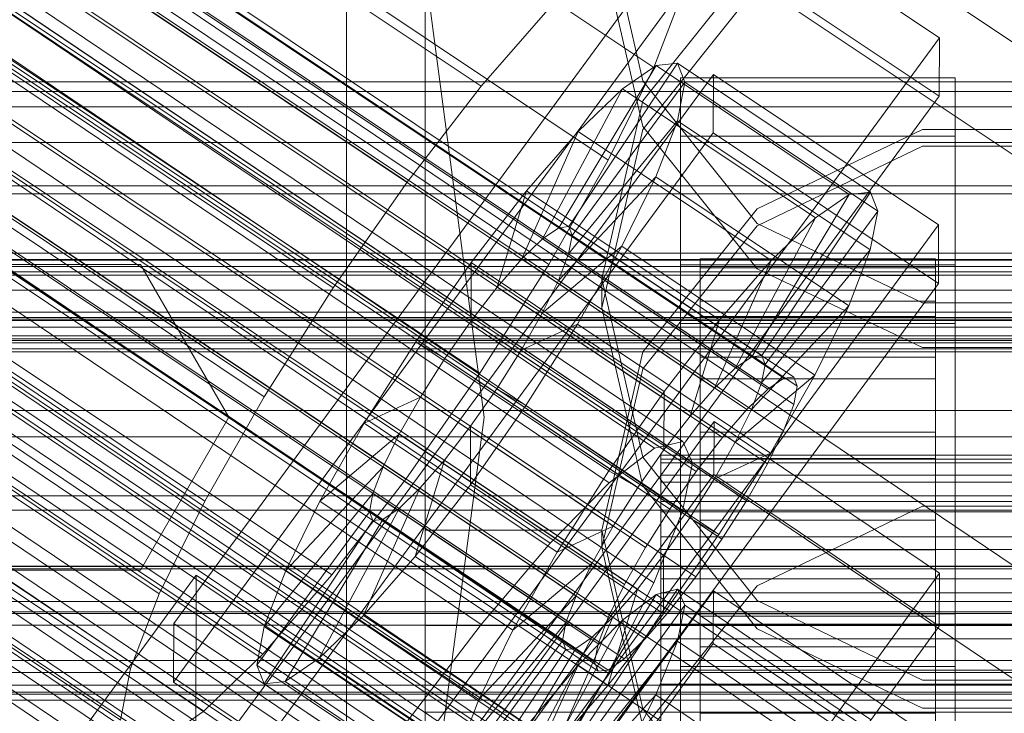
# Model space of a CAD drawing. Header units: millimetres. Extents: x -4738 to 65662, y -68080 to 6847.
# Tile 259 of 656: x -181 to -130, y -34265 to -34230. Entities that reach past the tile are written whole.
import ezdxf

# ---------------------------------------------------------------- set-up
doc = ezdxf.new("R2010")
doc.units = ezdxf.units.MM
for name, color, linetype, lineweight in [('COTAS_O', 1, 'Continuous', 0), ('COTAS_P', 1, 'Continuous', 0), ('frontal_briquetadora', 7, 'Continuous', 0), ('frontal_C01', 7, 'Continuous', 0), ('frontal_C02', 7, 'Continuous', 0), ('frontal_C03', 7, 'Continuous', 0), ('frontal_mezcladora', 7, 'Continuous', 0), ('frontal_secador', 7, 'Continuous', 0)]:
    doc.layers.add(name, color=color, linetype=linetype, lineweight=lineweight)
doc.dimstyles.new('R19_100', dxfattribs={"dimtxt": 250, "dimasz": 150, "dimexe": 150, "dimexo": 80, "dimgap": 100, "dimtad": 1, "dimtih": 1, "dimtoh": 1, "dimdsep": 46, "dimcen": 0.09, "dimadec": 0, "dimazin": 0, "dimtfac": 1, "dimtdec": 4, "dimtofl": 0, "dimtmove": 0, "dimatfit": 3, "dimfxl": 1, "dimtolj": 1, "dimtzin": 0, "dimarcsym": 0})

# ---------------------------------------------------------------- blocks, each defined once
blk = doc.blocks.new('DIM_R31_48')
at = {"layer": 'COTAS_O'}
for p, q in [((-1725, -33700), (-1575, -33655)), ((1725, -33700), (1575, -33655)), ((-1725, -34400), (-1725, -33700)), ((-1725, -33700), (1725, -33700)), ((-1725, -33700), (-1575, -33745)), ((1725, -33700), (1575, -33745)), ((1725, -34400), (1725, -33700))]:
    blk.add_line(p, q, dxfattribs=at)
blk.add_text('3450 O', height=250, dxfattribs=at).set_placement((0, -33600))
blk = doc.blocks.new('DIM_R31_49')
at = {"layer": 'COTAS_P'}
for p, q in [((-150, -32300), (550, -32300)), ((550, -32300), (505, -32450)), ((550, -34900), (550, -32300)), ((550, -32300), (595, -32450)), ((550, -34900), (505, -34750)), ((550, -34900), (595, -34750)), ((-150, -34900), (550, -34900))]:
    blk.add_line(p, q, dxfattribs=at)
blk.add_text('2600 P', height=250, rotation=90, dxfattribs=at).set_placement((450, -33600))
blk = doc.blocks.new('DIM_R31_51')
at = {"layer": 'COTAS_O'}
for p, q in [((-650, -33700), (50, -33700)), ((50, -33700), (5, -33850)), ((50, -34900), (50, -33700)), ((50, -33700), (95, -33850)), ((50, -34900), (5, -34750)), ((50, -34900), (95, -34750)), ((-650, -34900), (50, -34900))]:
    blk.add_line(p, q, dxfattribs=at)
blk.add_text('1200 O', height=250, rotation=90, dxfattribs=at).set_placement((-50, -34300))
blk = doc.blocks.new('DIM_R31_52')
at = {"layer": 'COTAS_O'}
for p, q in [((-650, -34200), (-500, -34155)), ((650, -34200), (500, -34155)), ((-650, -34900), (-650, -34200)), ((-650, -34200), (650, -34200)), ((-650, -34200), (-500, -34245)), ((650, -34200), (500, -34245)), ((650, -34900), (650, -34200))]:
    blk.add_line(p, q, dxfattribs=at)
blk.add_text('1300 O', height=250, dxfattribs=at).set_placement((0, -34100))

msp = doc.modelspace()

# ---------------------------------------------------------------- linework, layer by layer
at = {"layer": 'frontal_briquetadora'}
for p, q in [((-164, -34275), (-164, -34100)), ((-160, -34275), (-160, -34100)), ((-160, -34230.777), (-160, -34213.121)), ((-160, -34230.795), (-160, -34213.146)), ((-160, -34214.834), (-160, -34231.817)), ((-160, -34214.989), (-160, -34234.699)), ((-160, -34235.317), (-160, -34215.602)), ((-160, -34235.935), (-160, -34216.216)), ((-160, -34236.554), (-160, -34218.511)), ((-160, -34236.567), (-160, -34218.531)), ((-160, -34236.349), (-160, -34218.887)), ((-160, -34222.139), (-160, -34232.599)), ((-160, -34240.974), (-160, -34223.076)), ((-160, -34224.036), (-160, -34242.423)), ((-160, -34224.051), (-160, -34242.431)), ((-148.92, -34232.849), (-151, -34223.801)), ((-151, -34226.151), (-148.92, -34235.184)), ((-148.92, -34233.872), (-143.094, -34226.61)), ((-143.093, -34228.052), (-148.92, -34235.335)), ((-160, -34243.579), (-160, -34229.476)), ((-160, -34233.425), (-160, -34230)), ((-160, -34249.516), (-160, -34230.777)), ((-160, -34249.527), (-160, -34230.795)), ((-160, -34231.817), (-160, -34250.459)), ((-160, -34232.599), (-160, -34247.659)), ((-143.094, -34240.124), (-148.92, -34232.849)), ((-160, -34243.18), (-160, -34233.425)), ((-151, -34242.945), (-148.92, -34233.872)), ((-160, -34234.699), (-160, -34254.513)), ((-160, -34255.133), (-160, -34235.317)), ((-148.92, -34235.335), (-151, -34244.416)), ((-148.92, -34235.184), (-143.093, -34242.429)), ((-134.674, -34235.331), (-143.094, -34239.371)), ((-125.326, -34235.331), (-134.674, -34235.331)), ((-160, -34255.753), (-160, -34235.935)), ((-160, -34255.296), (-160, -34236.349)), ((-160, -34255.539), (-160, -34236.554)), ((-160, -34255.545), (-160, -34236.567)), ((-143.093, -34240.238), (-134.673, -34236.188)), ((-134.673, -34236.188), (-125.327, -34236.188)), ((-143.094, -34239.371), (-148.92, -34246.657)), ((-148.92, -34247.536), (-143.093, -34240.238)), ((-134.674, -34244.169), (-143.094, -34240.124)), ((-160, -34260.18), (-160, -34240.974)), ((-160, -34244.812), (-160, -34242.235)), ((-160, -34242.235), (-160, -34246.502)), ((-160, -34242.423), (-160, -34261.608)), ((-160, -34242.431), (-160, -34261.61)), ((-143.093, -34242.429), (-134.673, -34246.449)), ((-148.92, -34252.035), (-151, -34242.945)), ((-151, -34244.416), (-151, -34242.945)), ((-160, -34257.779), (-160, -34243.18)), ((-160, -34260.611), (-160, -34243.579)), ((-151, -34244.416), (-148.92, -34253.497)), ((-125.326, -34244.169), (-134.674, -34244.169)), ((-160, -34253.838), (-160, -34244.812)), ((-160, -34246.502), (-160, -34256.961)), ((-134.673, -34246.449), (-125.327, -34246.449)), ((-148.92, -34246.657), (-151, -34255.753)), ((-151, -34256.636), (-148.92, -34247.536)), ((-160, -34247.659), (-160, -34265.027)), ((-160, -34268.879), (-160, -34249.516)), ((-160, -34268.884), (-160, -34249.527)), ((-160, -34250.459), (-160, -34270.044)), ((-143.094, -34259.336), (-148.92, -34252.035)), ((-148.92, -34253.497), (-143.093, -34260.779)), ((-160, -34267.941), (-160, -34253.838)), ((-160, -34254.513), (-160, -34274.379)), ((-134.674, -34254.527), (-143.094, -34258.582)), ((-125.326, -34254.527), (-134.674, -34254.527)), ((-160, -34275), (-160, -34255.133)), ((-160, -34275), (-160, -34255.296)), ((-160, -34275), (-160, -34255.545)), ((-151, -34255.753), (-160, -34255.753)), ((-160, -34275.621), (-160, -34255.753)), ((-151, -34256.636), (-151, -34255.753)), ((-151, -34255.753), (-148.92, -34264.86)), ((-148.92, -34265.737), (-151, -34256.636)), ((-160, -34256.961), (-160, -34272.021)), ((-160, -34275), (-160, -34257.779)), ((-143.094, -34258.582), (-148.92, -34265.888)), ((-134.674, -34263.393), (-143.094, -34259.336)), ((-160, -34279.956), (-160, -34260.18)), ((-160, -34260.611), (200, -34260.611)), ((-160, -34277.979), (-160, -34260.611)), ((-143.093, -34260.779), (-134.673, -34264.821)), ((-160, -34261.61), (-160, -34281.116)), ((-125.326, -34263.393), (-134.674, -34263.393)), ((-160, -34265.027), (200, -34265.027)), ((-160, -34265.027), (-160, -34282.059)), ((-148.92, -34264.86), (-143.094, -34272.168)), ((-134.673, -34264.821), (-125.327, -34264.821))]:
    msp.add_line(p, q, dxfattribs=at)
at = {"layer": 'frontal_C01'}
for p, q in [((-332.629, -34127.246), (-148.32, -34251.581)), ((-331.181, -34126.897), (-146.872, -34251.231)), ((-330.692, -34127.987), (-146.383, -34252.321)), ((-334.938, -34129.011), (-150.629, -34253.346)), ((-355.53, -34130.711), (-141.731, -34274.939)), ((-355.017, -34130.587), (-141.218, -34274.815)), ((-331.197, -34130.442), (-146.887, -34254.776)), ((-354.844, -34130.973), (-141.045, -34275.202)), ((-356.348, -34131.336), (-142.549, -34275.565)), ((-355.022, -34131.843), (-141.224, -34276.072)), ((-337.95, -34132.071), (-153.641, -34256.406)), ((-357.415, -34132.421), (-143.617, -34276.649)), ((-355.541, -34133.138), (-141.742, -34277.366)), ((-358.659, -34133.89), (-144.861, -34278.119)), ((-332.659, -34134.094), (-148.35, -34258.429)), ((-356.363, -34134.768), (-142.565, -34278.996)), ((-146.196, -34279.873), (-359.995, -34135.645)), ((-341.461, -34136.219), (-157.152, -34260.553)), ((-357.434, -34136.624), (-143.635, -34280.852)), ((-361.332, -34137.564), (-147.533, -34281.793)), ((-358.68, -34138.578), (-144.881, -34282.806)), ((-334.981, -34138.696), (-150.672, -34263.031)), ((-362.578, -34139.518), (-148.779, -34283.747)), ((-360.017, -34140.498), (-146.218, -34284.726)), ((-160.922, -34265.504), (-345.231, -34141.17)), ((-363.648, -34141.374), (-149.85, -34285.602)), ((-361.352, -34142.252), (-147.554, -34286.48)), ((-338.003, -34143.933), (-153.694, -34268.268)), ((-349.002, -34146.587), (-164.693, -34270.922)), ((-341.52, -34149.448), (-157.211, -34273.783)), ((-130, -34257.579), (-228.298, -34191.267)), ((-228.298, -34197.047), (-130, -34263.359)), ((-311.15, -34232.906), (311.15, -34232.906)), ((-311.15, -34233.399), (311.15, -34233.399)), ((-311.15, -34238.212), (311.15, -34238.212)), ((-311.15, -34238.614), (311.15, -34238.614)), ((-311.15, -34242.307), (311.15, -34242.307)), ((-311.15, -34242.591), (311.15, -34242.591)), ((-311.15, -34244.913), (311.15, -34244.913)), ((-311.15, -34245.06), (311.15, -34245.06)), ((-311.15, -34245.852), (311.15, -34245.852)), ((-172.809, -34288.064), (-145.277, -34250.21)), ((-145.289, -34252.906), (-145.277, -34250.21)), ((-145.277, -34250.21), (-133.809, -34257.946)), ((-150.629, -34253.346), (-148.32, -34251.581)), ((-148.32, -34251.581), (-146.872, -34251.231)), ((-146.872, -34251.231), (-146.383, -34252.321)), ((-146.383, -34252.321), (-146.887, -34254.776)), ((-145.289, -34252.906), (-172.821, -34290.76)), ((-133.821, -34260.642), (-145.289, -34252.906)), ((-153.641, -34256.406), (-150.629, -34253.346)), ((-146.887, -34254.776), (-148.35, -34258.429)), ((-157.152, -34260.553), (-153.641, -34256.406)), ((-133.809, -34257.946), (-161.341, -34295.801)), ((-133.809, -34257.946), (-133.821, -34260.642)), ((-148.35, -34258.429), (-150.672, -34263.031)), ((-172.847, -34296.692), (-145.315, -34258.838)), ((-153.199, -34267.203), (-148.226, -34259.025)), ((-152.686, -34267.079), (-147.143, -34258.764)), ((-148.226, -34259.025), (-149.953, -34260.345)), ((-147.143, -34258.764), (-148.226, -34259.025)), ((-148.226, -34259.025), (-138.396, -34265.656)), ((-147.143, -34258.764), (-137.313, -34265.395)), ((-146.777, -34259.579), (-147.143, -34258.764)), ((-145.327, -34261.534), (-145.315, -34258.838)), ((-145.315, -34258.838), (-133.847, -34266.574)), ((-152.513, -34267.465), (-146.777, -34259.579)), ((-147.155, -34261.415), (-146.777, -34259.579)), ((-146.777, -34259.579), (-136.948, -34266.21)), ((-147, -34262.704), (-147, -34260.008)), ((-147, -34260.008), (-133, -34260.008)), ((-147, -34306.231), (-147, -34260.008)), ((-133, -34260.008), (-133, -34262.704)), ((-133, -34260.008), (-133, -34306.231)), ((-161.353, -34298.497), (-133.821, -34260.642)), ((-160.922, -34265.504), (-157.152, -34260.553)), ((-154.017, -34267.828), (-149.953, -34260.345)), ((-149.953, -34260.345), (-152.207, -34262.635)), ((-149.953, -34260.345), (-140.123, -34266.977)), ((-145.327, -34261.534), (-172.859, -34299.388)), ((-152.692, -34268.335), (-147.155, -34261.415)), ((-148.249, -34264.148), (-147.155, -34261.415)), ((-147.155, -34261.415), (-137.325, -34268.047)), ((-133.859, -34269.27), (-145.327, -34261.534)), ((-155.085, -34268.913), (-152.207, -34262.635)), ((-152.207, -34262.635), (-154.833, -34265.737)), ((-152.207, -34262.635), (-142.377, -34269.266)), ((-150.672, -34263.031), (-153.694, -34268.268)), ((-133, -34262.704), (-147, -34262.704)), ((-147, -34262.704), (-147, -34308.927)), ((-133, -34308.927), (-133, -34262.704)), ((-153.21, -34269.629), (-148.249, -34264.148)), ((-149.985, -34267.59), (-148.249, -34264.148)), ((-148.249, -34264.148), (-138.419, -34270.779))]:
    msp.add_line(p, q, dxfattribs=at)
at = {"layer": 'frontal_C02'}
for p, q in [((-355.53, -34105.034), (-141.731, -34248.009)), ((-355.017, -34104.978), (-141.218, -34247.953)), ((-356.348, -34105.596), (-142.549, -34248.572)), ((-354.844, -34105.432), (-141.045, -34248.408)), ((-357.415, -34106.627), (-143.617, -34249.602)), ((-355.022, -34106.366), (-141.224, -34249.342)), ((-358.659, -34108.056), (-144.861, -34251.031)), ((-355.541, -34107.716), (-141.742, -34250.692)), ((-332.659, -34108.918), (-148.35, -34232.173)), ((-356.363, -34109.39), (-142.565, -34252.365)), ((-146.196, -34252.761), (-359.995, -34109.785)), ((-341.461, -34109.877), (-157.152, -34233.131)), ((-361.332, -34111.698), (-147.533, -34254.673)), ((-357.434, -34111.273), (-143.635, -34254.249)), ((-362.578, -34113.663), (-148.779, -34256.638)), ((-358.68, -34113.238), (-144.881, -34256.213)), ((-334.981, -34113.641), (-150.672, -34236.896)), ((-360.017, -34115.15), (-146.218, -34258.126)), ((-160.922, -34238.012), (-345.231, -34114.758)), ((-363.648, -34115.546), (-149.85, -34258.521)), ((-364.471, -34117.22), (-150.672, -34260.195)), ((-361.352, -34116.88), (-147.554, -34259.855)), ((-364.989, -34118.569), (-151.191, -34261.545)), ((-362.596, -34118.309), (-148.798, -34261.284)), ((-338.003, -34118.957), (-153.694, -34242.211)), ((-365.168, -34119.503), (-151.369, -34262.479)), ((-363.664, -34119.339), (-149.865, -34262.315)), ((-364.995, -34119.958), (-151.196, -34262.933)), ((-364.482, -34119.902), (-150.683, -34262.877)), ((-349.002, -34120.155), (-164.693, -34243.409)), ((-341.52, -34124.502), (-157.211, -34247.756)), ((-352.519, -34125.7), (-168.21, -34248.954)), ((-345.291, -34129.899), (-160.982, -34253.153)), ((-355.541, -34131.015), (-171.232, -34254.27)), ((-349.061, -34134.78), (-164.752, -34258.034)), ((-357.863, -34135.738), (-173.554, -34258.993)), ((-352.572, -34138.812), (-168.263, -34262.067)), ((-359.326, -34139.548), (-175.016, -34262.802)), ((-355.584, -34141.721), (-171.275, -34264.976)), ((-359.83, -34142.184), (-175.521, -34265.438)), ((-357.893, -34143.309), (-173.584, -34266.564)), ((-359.341, -34143.467), (-175.032, -34266.721)), ((-130, -34230.937), (-228.298, -34165.201)), ((-228.298, -34170.932), (-130, -34236.667)), ((-172.809, -34260.51), (-145.277, -34222.988)), ((-145.277, -34222.988), (-133.809, -34230.657)), ((-145.289, -34225.968), (-172.821, -34263.491)), ((-133.821, -34233.637), (-145.289, -34225.968)), ((-146.887, -34228.363), (-148.35, -34232.173)), ((-157.152, -34233.131), (-153.641, -34229.099)), ((-133.809, -34230.657), (-161.341, -34268.179)), ((-133.809, -34230.657), (-133.821, -34233.637)), ((-153.199, -34240.34), (-148.226, -34232.08)), ((-152.686, -34240.284), (-147.143, -34231.962)), ((-148.226, -34232.08), (-149.953, -34233.267)), ((-147.143, -34231.962), (-148.226, -34232.08)), ((-148.226, -34232.08), (-138.396, -34238.653)), ((-147.143, -34231.962), (-137.313, -34238.535)), ((-146.777, -34232.921), (-147.143, -34231.962)), ((-172.847, -34270.048), (-145.315, -34232.525)), ((-148.35, -34232.173), (-150.672, -34236.896)), ((-145.327, -34235.506), (-145.315, -34232.525)), ((-145.315, -34232.525), (-133.847, -34240.194)), ((-152.513, -34240.739), (-146.777, -34232.921)), ((-147.155, -34234.893), (-146.777, -34232.921)), ((-147, -34235.68), (-147, -34232.699)), ((-147, -34232.699), (-133, -34232.699)), ((-147, -34278.518), (-147, -34232.699)), ((-146.777, -34232.921), (-136.948, -34239.495)), ((-133, -34232.699), (-133, -34235.68)), ((-133, -34232.699), (-133, -34278.518)), ((-160.922, -34238.012), (-157.152, -34233.131)), ((-154.017, -34240.902), (-149.953, -34233.267)), ((-149.953, -34233.267), (-152.207, -34235.443)), ((-149.953, -34233.267), (-140.123, -34239.841)), ((-161.353, -34271.16), (-133.821, -34233.637)), ((-450, -34234.172), (450, -34234.172)), ((-152.692, -34241.673), (-147.155, -34234.893)), ((-148.249, -34237.743), (-147.155, -34234.893)), ((-147.155, -34234.893), (-137.325, -34241.467)), ((-145.327, -34235.506), (-172.859, -34273.028)), ((-155.085, -34241.933), (-152.207, -34235.443)), ((-152.207, -34235.443), (-154.833, -34238.46)), ((-152.207, -34235.443), (-142.377, -34242.017)), ((-133.859, -34243.175), (-145.327, -34235.506)), ((-133, -34235.68), (-147, -34235.68)), ((-147, -34235.68), (-147, -34281.498)), ((-133, -34281.498), (-133, -34235.68)), ((-150.672, -34236.896), (-153.694, -34242.211)), ((-164.693, -34243.409), (-160.922, -34238.012)), ((-153.21, -34243.022), (-148.249, -34237.743)), ((-149.985, -34241.276), (-148.249, -34237.743)), ((-148.249, -34237.743), (-138.419, -34244.316)), ((-154.833, -34238.46), (-157.653, -34242.111)), ((-156.329, -34243.362), (-154.833, -34238.46)), ((-154.833, -34238.46), (-145.003, -34245.033)), ((-137.313, -34238.535), (-142.856, -34246.858)), ((-138.396, -34238.653), (-137.313, -34238.535)), ((-137.313, -34238.535), (-136.948, -34239.495)), ((-138.396, -34238.653), (-143.369, -34246.913)), ((-140.123, -34239.841), (-138.396, -34238.653)), ((-136.948, -34239.495), (-142.683, -34247.312)), ((-136.948, -34239.495), (-137.325, -34241.467)), ((-140.123, -34239.841), (-144.188, -34247.476)), ((-142.377, -34242.017), (-140.123, -34239.841)), ((-133.847, -34240.194), (-161.379, -34277.717)), ((-154.017, -34240.902), (-153.199, -34240.34)), ((-153.199, -34240.34), (-152.686, -34240.284)), ((-143.369, -34246.913), (-153.199, -34240.34)), ((-142.856, -34246.858), (-152.686, -34240.284)), ((-152.686, -34240.284), (-152.513, -34240.739)), ((-133.847, -34240.194), (-133.859, -34243.175)), ((-155.085, -34241.933), (-154.017, -34240.902)), ((-144.188, -34247.476), (-154.017, -34240.902)), ((-152.513, -34240.739), (-152.692, -34241.673)), ((-142.683, -34247.312), (-152.513, -34240.739)), ((-154.033, -34244.696), (-149.985, -34241.276)), ((-152.246, -34245.252), (-149.985, -34241.276)), ((-149.985, -34241.276), (-140.156, -34247.85)), ((-137.325, -34241.467), (-142.862, -34248.246)), ((-137.325, -34241.467), (-138.419, -34244.316)), ((-157.653, -34242.111), (-160.474, -34246.148)), ((-157.653, -34242.111), (-157.665, -34245.092)), ((-147.823, -34248.685), (-157.653, -34242.111)), ((-156.329, -34243.362), (-155.085, -34241.933)), ((-145.255, -34248.507), (-155.085, -34241.933)), ((-152.692, -34241.673), (-153.21, -34243.022)), ((-142.862, -34248.246), (-152.692, -34241.673)), ((-146, -34251.921), (-146, -34241.929)), ((-146, -34241.929), (-146, -34242.375)), ((-146, -34241.929), (-134, -34241.929)), ((-146, -34242.777), (-146, -34241.929)), ((-142.377, -34242.017), (-145.255, -34248.507)), ((-145.003, -34245.033), (-142.377, -34242.017)), ((-134, -34242.375), (-134, -34241.929)), ((-134, -34241.929), (-134, -34251.921)), ((-134, -34241.929), (-134, -34242.777)), ((-153.694, -34242.211), (-157.211, -34247.756)), ((-147, -34245.217), (-147, -34242.237)), ((-147, -34242.237), (-133, -34242.237)), ((-147, -34288.055), (-147, -34242.237)), ((-146, -34252.132), (-146, -34242.375)), ((-146, -34242.375), (-146, -34244.084)), ((-146, -34242.375), (-134, -34242.375)), ((-134, -34244.084), (-134, -34242.375)), ((-134, -34242.375), (-134, -34252.132)), ((-133, -34242.237), (-133, -34245.217)), ((-133, -34242.237), (-133, -34288.055)), ((-559, -34242.761), (559, -34242.761)), ((-153.21, -34243.022), (-154.033, -34244.696)), ((-143.38, -34249.596), (-153.21, -34243.022)), ((-146, -34252.322), (-146, -34242.777)), ((-146, -34242.777), (-134, -34242.777)), ((-146, -34244.86), (-146, -34242.777)), ((-134, -34242.777), (-134, -34252.322)), ((-134, -34242.777), (-134, -34244.86)), ((-168.21, -34248.954), (-164.693, -34243.409)), ((-161.391, -34280.697), (-133.859, -34243.175)), ((-157.665, -34245.092), (-156.329, -34243.362)), ((-146.499, -34249.936), (-156.329, -34243.362)), ((-146, -34252.942), (-146, -34244.084)), ((-146, -34244.084), (-146, -34246.941)), ((-146, -34244.084), (-134, -34244.084)), ((-134, -34246.941), (-134, -34244.084)), ((-134, -34244.084), (-134, -34252.942)), ((-138.419, -34244.316), (-143.38, -34249.596)), ((-138.419, -34244.316), (-140.156, -34247.85)), ((-159.001, -34247.004), (-157.665, -34245.092)), ((-157.665, -34245.092), (-147.835, -34251.665)), ((-154.033, -34244.696), (-155.103, -34246.579)), ((-144.203, -34251.27), (-154.033, -34244.696)), ((-147.823, -34248.685), (-145.003, -34245.033)), ((-145.003, -34245.033), (-146.499, -34249.936)), ((-146, -34253.309), (-146, -34244.86)), ((-146, -34244.86), (-134, -34244.86)), ((-146, -34248.038), (-146, -34244.86)), ((-134, -34244.86), (-134, -34253.309)), ((-134, -34244.86), (-134, -34248.038)), ((-155.103, -34246.579), (-152.246, -34245.252)), ((-154.877, -34249.4), (-152.246, -34245.252)), ((-152.246, -34245.252), (-142.416, -34251.826)), ((-133, -34245.217), (-147, -34245.217)), ((-147, -34245.217), (-147, -34291.036)), ((-133, -34291.036), (-133, -34245.217)), ((450, -34246.094), (-450, -34246.094)), ((-160.474, -34246.148), (-163.105, -34250.296)), ((-159.001, -34247.004), (-160.474, -34246.148)), ((-160.474, -34246.148), (-150.644, -34252.722)), ((-155.103, -34246.579), (-156.35, -34248.544)), ((-145.274, -34253.153), (-155.103, -34246.579)), ((-160.247, -34248.969), (-159.001, -34247.004)), ((-149.171, -34253.577), (-159.001, -34247.004)), ((-146, -34254.294), (-146, -34246.941)), ((-146, -34246.941), (-146, -34250.749)), ((-146, -34246.941), (-134, -34246.941)), ((-143.369, -34246.913), (-144.188, -34247.476)), ((-142.856, -34246.858), (-143.369, -34246.913)), ((-142.683, -34247.312), (-142.856, -34246.858)), ((-134, -34250.749), (-134, -34246.941)), ((-134, -34246.941), (-134, -34254.294)), ((-144.188, -34247.476), (-145.255, -34248.507)), ((-142.862, -34248.246), (-142.683, -34247.312)), ((-157.211, -34247.756), (-160.982, -34253.153)), ((-146, -34254.814), (-146, -34248.038)), ((-146, -34248.038), (-134, -34248.038)), ((-146, -34252.093), (-146, -34248.038)), ((-140.156, -34247.85), (-144.203, -34251.27)), ((-142.549, -34248.572), (-141.731, -34248.009)), ((-140.156, -34247.85), (-142.416, -34251.826)), ((-141.731, -34248.009), (-141.218, -34247.953)), ((-141.218, -34247.953), (-141.045, -34248.408)), ((-134, -34248.038), (-134, -34254.814)), ((-134, -34248.038), (-134, -34252.093)), ((-156.35, -34248.544), (-157.686, -34250.456)), ((-156.35, -34248.544), (-154.877, -34249.4)), ((-146.52, -34255.118), (-156.35, -34248.544)), ((-145.255, -34248.507), (-146.499, -34249.936)), ((-143.617, -34249.602), (-142.549, -34248.572)), ((-143.38, -34249.596), (-142.862, -34248.246)), ((-141.045, -34248.408), (-141.224, -34249.342)), ((-171.232, -34254.27), (-168.21, -34248.954)), ((-160.247, -34248.969), (-163.105, -34250.296)), ((-161.318, -34250.852), (-160.247, -34248.969)), ((-150.417, -34255.542), (-160.247, -34248.969)), ((-150.644, -34252.722), (-147.823, -34248.685)), ((-147.835, -34251.665), (-147.823, -34248.685)), ((-157.698, -34253.437), (-154.877, -34249.4)), ((-154.877, -34249.4), (-145.047, -34255.973)), ((-144.861, -34251.031), (-143.617, -34249.602)), ((-144.203, -34251.27), (-143.38, -34249.596)), ((-141.224, -34249.342), (-141.742, -34250.692)), ((-146.499, -34249.936), (-147.835, -34251.665)), ((-163.105, -34250.296), (-165.365, -34254.272)), ((-163.105, -34250.296), (-153.275, -34256.87)), ((-157.686, -34250.456), (-159.022, -34252.186)), ((-157.686, -34250.456), (-157.698, -34253.437)), ((-147.856, -34257.03), (-157.686, -34250.456)), ((-161.318, -34250.852), (-165.365, -34254.272)), ((-162.14, -34252.526), (-161.318, -34250.852)), ((-151.488, -34257.426), (-161.318, -34250.852)), ((-146.196, -34252.761), (-144.861, -34251.031)), ((-146, -34256.098), (-146, -34250.749)), ((-146, -34250.749), (-146, -34255.25)), ((-146, -34250.749), (-134, -34250.749)), ((-141.742, -34250.692), (-142.565, -34252.365)), ((-134, -34255.25), (-134, -34250.749)), ((-134, -34250.749), (-134, -34256.098)), ((-145.274, -34253.153), (-144.203, -34251.27)), ((-147.835, -34251.665), (-149.171, -34253.577)), ((-148, -34252.322), (-148, -34251.921)), ((-148, -34251.921), (-148, -34252.132)), ((-148, -34251.921), (148, -34251.921)), ((-148, -34252.132), (-148, -34252.942)), ((-148, -34252.132), (148, -34252.132)), ((-146, -34252.132), (-146, -34251.921)), ((-134, -34251.921), (-146, -34251.921)), ((-146, -34251.921), (-146, -34252.322)), ((-146, -34256.735), (-146, -34252.093)), ((-146, -34252.093), (-134, -34252.093)), ((-146, -34256.749), (-146, -34252.093)), ((-146, -34252.942), (-146, -34252.132)), ((-134, -34252.132), (-146, -34252.132)), ((-142.416, -34251.826), (-145.274, -34253.153)), ((-142.416, -34251.826), (-145.047, -34255.973)), ((-134, -34251.921), (-134, -34252.132)), ((-134, -34252.322), (-134, -34251.921)), ((-134, -34252.093), (-134, -34256.735)), ((-134, -34252.093), (-134, -34256.749)), ((-134, -34252.132), (-134, -34252.942)), ((-162.14, -34252.526), (-167.102, -34257.805)), ((-162.659, -34253.875), (-162.14, -34252.526)), ((-152.311, -34259.099), (-162.14, -34252.526)), ((-159.022, -34252.186), (-160.518, -34257.088)), ((-159.022, -34252.186), (-160.266, -34253.615)), ((-149.192, -34258.76), (-159.022, -34252.186)), ((-148, -34253.309), (-148, -34252.322)), ((-148, -34252.322), (148, -34252.322)), ((-134, -34252.322), (-146, -34252.322)), ((-146, -34252.322), (-146, -34253.309)), ((-142.565, -34252.365), (-143.635, -34254.249)), ((-134, -34253.309), (-134, -34252.322)), ((-160.982, -34253.153), (-164.752, -34258.034)), ((-153.275, -34256.87), (-150.644, -34252.722)), ((-150.644, -34252.722), (-149.171, -34253.577)), ((-148, -34252.942), (-148, -34254.294)), ((-148, -34252.942), (148, -34252.942)), ((-147.533, -34254.673), (-146.196, -34252.761)), ((-146.52, -34255.118), (-145.274, -34253.153)), ((-146, -34254.294), (-146, -34252.942)), ((-134, -34252.942), (-146, -34252.942)), ((-134, -34252.942), (-134, -34254.294)), ((-160.266, -34253.615), (-163.144, -34260.105)), ((-160.266, -34253.615), (-161.333, -34254.646)), ((-160.518, -34257.088), (-157.698, -34253.437)), ((-150.436, -34260.188), (-160.266, -34253.615)), ((-157.698, -34253.437), (-147.868, -34260.011)), ((-149.171, -34253.577), (-150.417, -34255.542)), ((-148, -34254.814), (-148, -34253.309)), ((-148, -34253.309), (148, -34253.309)), ((-134, -34253.309), (-146, -34253.309)), ((-146, -34253.309), (-146, -34254.814)), ((-134, -34254.814), (-134, -34253.309)), ((-162.659, -34253.875), (-168.196, -34260.655)), ((-162.837, -34254.809), (-162.659, -34253.875)), ((-152.829, -34260.449), (-162.659, -34253.875)), ((-173.554, -34258.993), (-171.232, -34254.27)), ((-165.365, -34254.272), (-167.102, -34257.805)), ((-161.333, -34254.646), (-165.397, -34262.281)), ((-165.365, -34254.272), (-155.535, -34260.846)), ((-161.333, -34254.646), (-162.151, -34255.208)), ((-151.503, -34261.219), (-161.333, -34254.646)), ((-148, -34254.294), (-148, -34256.098)), ((-148, -34254.294), (148, -34254.294)), ((-146, -34256.098), (-146, -34254.294)), ((-134, -34254.294), (-146, -34254.294)), ((-143.635, -34254.249), (-144.881, -34256.213)), ((-134, -34254.294), (-134, -34256.098)), ((-162.837, -34254.809), (-168.573, -34262.627)), ((-162.664, -34255.264), (-162.837, -34254.809)), ((-153.008, -34261.383), (-162.837, -34254.809)), ((-148.779, -34256.638), (-147.533, -34254.673)), ((-148, -34256.735), (-148, -34254.814)), ((-148, -34254.814), (148, -34254.814)), ((-147.856, -34257.03), (-146.52, -34255.118)), ((-145.047, -34255.973), (-146.52, -34255.118)), ((-134, -34254.814), (-146, -34254.814)), ((-146, -34254.814), (-146, -34256.735)), ((-134, -34256.735), (-134, -34254.814)), ((-162.664, -34255.264), (-168.208, -34263.586)), ((-162.151, -34255.208), (-167.125, -34263.468)), ((-162.151, -34255.208), (-162.664, -34255.264)), ((-152.835, -34261.838), (-162.664, -34255.264)), ((-152.321, -34261.782), (-162.151, -34255.208)), ((-153.275, -34256.87), (-150.417, -34255.542)), ((-150.417, -34255.542), (-151.488, -34257.426)), ((-146, -34255.25), (-146, -34258.231)), ((-134, -34255.25), (-146, -34255.25)), ((-146, -34255.25), (-146, -34260.137)), ((-134, -34258.231), (-134, -34255.25)), ((-134, -34260.137), (-134, -34255.25)), ((-148, -34256.098), (-148, -34258.231)), ((-148, -34256.098), (148, -34256.098)), ((-145.047, -34255.973), (-147.868, -34260.011)), ((-146, -34258.231), (-146, -34256.098)), ((-134, -34256.098), (-146, -34256.098)), ((-134, -34256.098), (-134, -34258.231)), ((-149.85, -34258.521), (-148.779, -34256.638)), ((-144.881, -34256.213), (-146.218, -34258.126)), ((-163.144, -34260.105), (-160.518, -34257.088)), ((-160.518, -34257.088), (-150.688, -34263.662)), ((-155.535, -34260.846), (-153.275, -34256.87)), ((-149.192, -34258.76), (-147.856, -34257.03)), ((-148, -34258.941), (-148, -34256.735)), ((-148, -34256.735), (148, -34256.735)), ((-147.868, -34260.011), (-147.856, -34257.03)), ((-134, -34256.735), (-146, -34256.735)), ((-146, -34256.735), (-146, -34258.941)), ((-146, -34258.941), (-146, -34256.749)), ((-146, -34256.749), (-134, -34256.749)), ((-146, -34261.689), (-146, -34256.749)), ((-134, -34258.941), (-134, -34256.735)), ((-134, -34256.749), (-134, -34258.941)), ((-134, -34256.749), (-134, -34261.689)), ((-155.535, -34260.846), (-151.488, -34257.426)), ((-151.488, -34257.426), (-152.311, -34259.099)), ((-177.394, -34265.87), (-171.658, -34258.052)), ((-171.715, -34272.359), (-171.658, -34258.052)), ((-171.658, -34258.052), (-160.19, -34265.722)), ((-164.752, -34258.034), (-168.263, -34262.067)), ((-167.102, -34257.805), (-168.196, -34260.655)), ((-167.102, -34257.805), (-157.272, -34264.379)), ((-146.218, -34258.126), (-147.554, -34259.855)), ((-150.672, -34260.195), (-149.85, -34258.521)), ((-148, -34258.231), (-148, -34260.545)), ((148, -34258.231), (-148, -34258.231)), ((-146, -34258.231), (-134, -34258.231)), ((-146, -34260.545), (-146, -34258.231)), ((-134, -34258.231), (-134, -34260.545)), ((-175.016, -34262.802), (-173.554, -34258.993)), ((-157.272, -34264.379), (-152.311, -34259.099)), ((-152.311, -34259.099), (-152.829, -34260.449)), ((-150.688, -34263.662), (-149.192, -34258.76)), ((-150.436, -34260.188), (-149.192, -34258.76)), ((-148, -34261.281), (-148, -34258.941)), ((-148, -34258.941), (148, -34258.941)), ((-134, -34258.941), (-146, -34258.941)), ((-146, -34258.941), (-146, -34261.281)), ((-134, -34261.281), (-134, -34258.941)), ((-165.397, -34262.281), (-163.144, -34260.105)), ((-163.144, -34260.105), (-153.314, -34266.678)), ((-147.868, -34260.011), (-150.688, -34263.662)), ((-147.554, -34259.855), (-148.798, -34261.284)), ((-146, -34260.545), (-146, -34260.137)), ((-146, -34260.137), (-146, -34265.077)), ((-146, -34260.137), (-134, -34260.137)), ((-134, -34265.077), (-134, -34260.137)), ((-134, -34260.137), (-134, -34260.545)), ((-172.809, -34260.51), (-172.821, -34263.491)), ((-161.341, -34268.179), (-172.809, -34260.51)), ((-168.196, -34260.655), (-168.573, -34262.627)), ((-168.196, -34260.655), (-158.366, -34267.228)), ((-158.366, -34267.228), (-152.829, -34260.449)), ((-153.314, -34266.678), (-150.436, -34260.188)), ((-152.829, -34260.449), (-153.008, -34261.383)), ((-151.503, -34261.219), (-150.436, -34260.188)), ((-151.191, -34261.545), (-150.672, -34260.195)), ((-148, -34260.545), (-148, -34262.885)), ((-148, -34260.545), (148, -34260.545)), ((-146, -34262.885), (-146, -34260.545)), ((-134, -34260.545), (-146, -34260.545)), ((-134, -34260.545), (-134, -34262.885)), ((-157.272, -34264.379), (-155.535, -34260.846)), ((-158.743, -34269.2), (-153.008, -34261.383)), ((-155.567, -34268.854), (-151.503, -34261.219)), ((-153.008, -34261.383), (-152.835, -34261.838)), ((-152.321, -34261.782), (-151.503, -34261.219)), ((-151.369, -34262.479), (-151.191, -34261.545)), ((-148.798, -34261.284), (-149.865, -34262.315)), ((-148, -34263.595), (-148, -34261.281)), ((-148, -34261.281), (148, -34261.281)), ((-146, -34261.281), (-146, -34261.689)), ((-134, -34261.281), (-146, -34261.281)), ((-146, -34261.281), (-146, -34263.595)), ((-134, -34261.689), (-134, -34261.281)), ((-134, -34263.595), (-134, -34261.281)), ((-168.263, -34262.067), (-171.275, -34264.976)), ((-158.378, -34270.16), (-152.835, -34261.838)), ((-157.295, -34270.042), (-152.321, -34261.782)), ((-152.835, -34261.838), (-152.321, -34261.782)), ((-146, -34261.689), (-134, -34261.689)), ((-146, -34266.576), (-146, -34261.689)), ((-134, -34261.689), (-134, -34266.576)), ((-168.573, -34262.627), (-168.208, -34263.586)), ((-168.573, -34262.627), (-158.743, -34269.2)), ((-167.125, -34263.468), (-165.397, -34262.281)), ((-165.397, -34262.281), (-155.567, -34268.854)), ((-151.196, -34262.933), (-151.369, -34262.479)), ((-149.865, -34262.315), (-150.683, -34262.877)), ((-175.521, -34265.438), (-175.016, -34262.802)), ((-150.683, -34262.877), (-151.196, -34262.933)), ((-148, -34262.885), (-148, -34265.091)), ((-148, -34262.885), (148, -34262.885)), ((-146, -34265.091), (-146, -34262.885)), ((-146, -34262.885), (-146, -34265.077)), ((-134, -34262.885), (-146, -34262.885)), ((-134, -34265.077), (-134, -34262.885)), ((-134, -34262.885), (-134, -34265.091)), ((-172.821, -34263.491), (-161.353, -34271.16)), ((-168.208, -34263.586), (-167.125, -34263.468)), ((-168.208, -34263.586), (-158.378, -34270.16)), ((-167.125, -34263.468), (-157.295, -34270.042)), ((-150.688, -34263.662), (-153.314, -34266.678)), ((-148, -34265.728), (-148, -34263.595)), ((-148, -34263.595), (148, -34263.595)), ((-146, -34263.595), (-146, -34266.576)), ((-134, -34263.595), (-146, -34263.595)), ((-146, -34263.595), (-146, -34265.728)), ((-134, -34266.576), (-134, -34263.595)), ((-134, -34265.728), (-134, -34263.595)), ((-158.366, -34267.228), (-157.272, -34264.379)), ((-171.275, -34264.976), (-173.584, -34266.564)), ((-146, -34265.077), (-146, -34269.733)), ((-146, -34265.077), (-134, -34265.077)), ((-134, -34269.733), (-134, -34265.077))]:
    msp.add_line(p, q, dxfattribs=at)
at = {"layer": 'frontal_C03'}
for p, q in [((1250, -34241.644), (-1250, -34241.644)), ((1250, -34241.96), (-1250, -34241.96)), ((1250, -34242.754), (-1250, -34242.754)), ((-1250, -34243.518), (1250, -34243.518)), ((1250, -34244.641), (-1250, -34244.641)), ((1250, -34245.405), (-1250, -34245.405)), ((1250, -34246.199), (-1250, -34246.199)), ((1250, -34246.516), (-1250, -34246.516)), ((1250, -34264.101), (-1250, -34264.101)), ((1250, -34264.418), (-1250, -34264.418))]:
    msp.add_line(p, q, dxfattribs=at)
at = {"layer": 'frontal_mezcladora'}
for p, q in [((-161.361, -34216.871), (-157, -34250)), ((-183.5, -34242.206), (-174.5, -34242.206)), ((-174.5, -34242.206), (-170, -34250)), ((-170, -34250), (-174.5, -34257.794)), ((-157, -34250), (-161.361, -34283.129)), ((-174.5, -34257.794), (-183.5, -34257.794))]:
    msp.add_line(p, q, dxfattribs=at)
at = {"layer": 'frontal_secador'}
for p, q in [((-1250, -34236), (1250, -34236)), ((-1250, -34242), (1250, -34242)), ((-1250, -34245), (1250, -34245)), ((1250, -34246), (-1250, -34246)), ((-1250, -34246.659), (1250, -34246.659)), ((1250, -34249.659), (-1250, -34249.659)), ((-1250, -34251), (1250, -34251)), ((1250, -34254), (-1250, -34254)), ((-1250, -34254.728), (1250, -34254.728)), ((-1250, -34257.588), (1250, -34257.588)), ((1250, -34257.611), (-1250, -34257.611)), ((1250, -34257.728), (-1250, -34257.728)), ((-1250, -34259.387), (1250, -34259.387)), ((1250, -34259.918), (-1250, -34259.918)), ((-1250, -34260), (1250, -34260)), ((1250, -34260.588), (-1250, -34260.588)), ((1250, -34262.387), (-1250, -34262.387)), ((1250, -34263), (-1250, -34263)), ((-1250, -34263.65), (1250, -34263.65)), ((1250, -34264), (-1250, -34264))]:
    msp.add_line(p, q, dxfattribs=at)

# ---------------------------------------------------------------- dimensions: what is measured, and where the dimension line sits
at = {"layer": 'COTAS_O'}
for p1, p2, distance, picture, middle in [((-650, -34900), (-650, -33700), -700, 'DIM_R31_51', (50, -34300)), ((-1725, -34400), (1725, -34400), 700, 'DIM_R31_48', (0, -33700)), ((-650, -34900), (650, -34900), 700, 'DIM_R31_52', (0, -34200))]:
    dim = msp.add_aligned_dim(p1=p1, p2=p2, distance=distance, text='<> O', dimstyle='R19_100', dxfattribs=at)
    dim.commit()
    dim.dimension.update_dxf_attribs({"geometry": picture, "text_midpoint": middle})
at = {"layer": 'COTAS_P'}
dim = msp.add_aligned_dim(p1=(-150, -34900), p2=(-150, -32300), distance=-700, text='<> P', dimstyle='R19_100', dxfattribs=at)
dim.commit()
dim.dimension.update_dxf_attribs({"geometry": 'DIM_R31_49', "text_midpoint": (550, -33600)})

doc.saveas('drawing.dxf')
